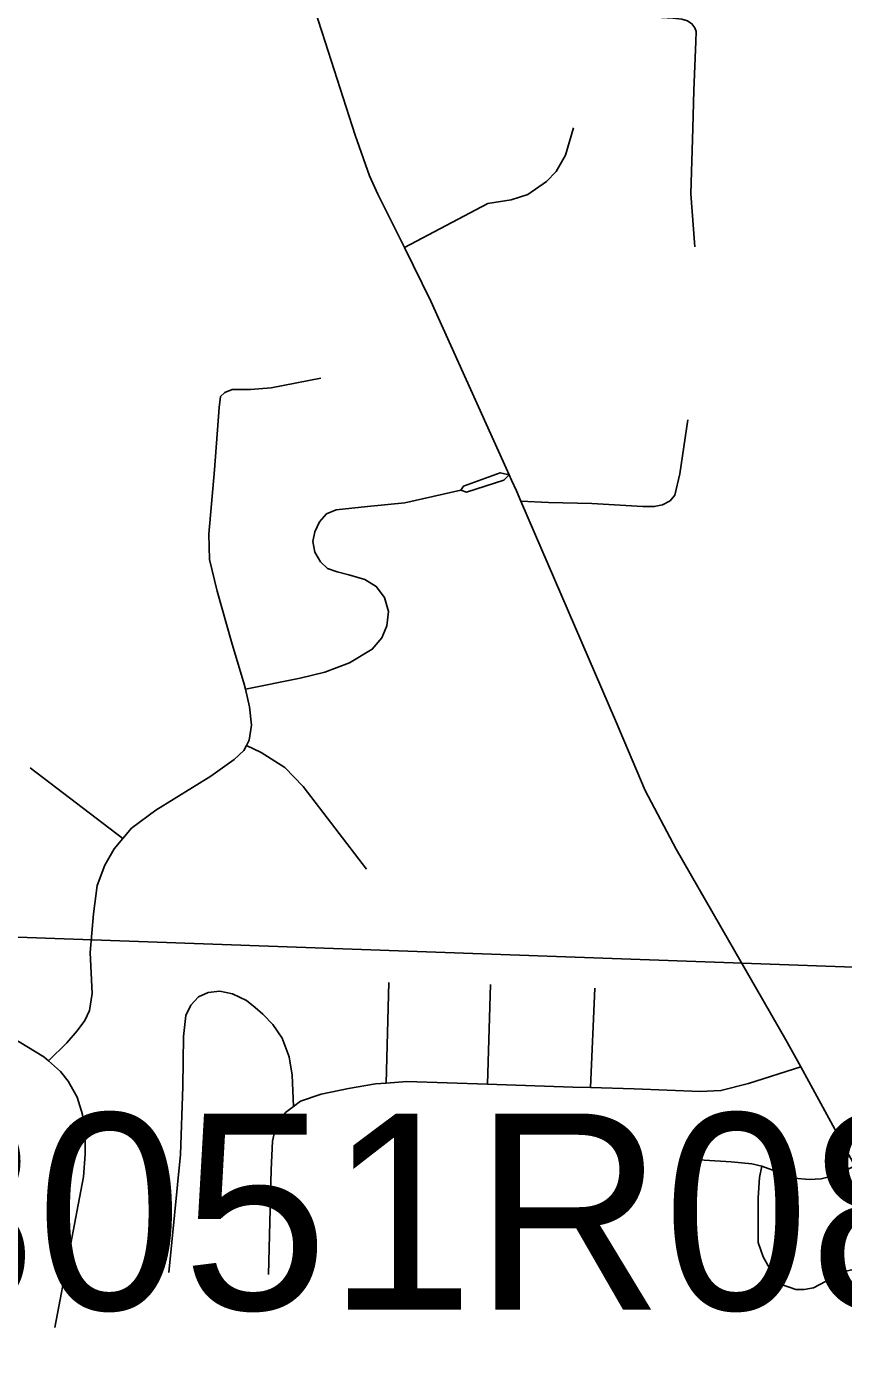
# Model space of a CAD drawing. Extents: x -132.8 to -73.3, y -60 to -26.
# Drawn here: x -121.654 to -121.196, y -50.556 to -49.809 of the extents above; entities that cross this region are included whole.
import ezdxf

# ---------------------------------------------------------------- set-up
doc = ezdxf.new("R2010")
doc.units = 0
for name, color, linetype in [('tdCoCityStreetMajor', 7, 'Continuous'), ('tdCoCityStreetMinor', 7, 'Continuous'), ('tdCoSectLine', 7, 'Continuous'), ('tdCoStrucPriMaintName', 7, 'Continuous')]:
    doc.layers.add(name, color=color, linetype=linetype)

msp = doc.modelspace()

# ---------------------------------------------------------------- linework, layer by layer
at = {"layer": 'tdCoCityStreetMajor'}
msp.add_lwpolyline([(-121.18942, -50.44831), (-121.21422, -50.403), (-121.21982, -50.39276), (-121.22815, -50.37754), (-121.2898, -50.27076), (-121.30706, -50.23771), (-121.32383, -50.1985), (-121.37689, -50.07542), (-121.37932, -50.06977), (-121.38205, -50.06373), (-121.38345, -50.06062), (-121.38508, -50.057), (-121.42741, -49.96324), (-121.4422, -49.93328), (-121.457, -49.90331), (-121.46169, -49.89296), (-121.46982, -49.87027), (-121.48832, -49.81256), (-121.4934, -49.79699)], dxfattribs=at)
at = {"layer": 'tdCoCityStreetMinor'}
for p, q in [((-121.65207, -50.22514), (-121.60021, -50.26478)), ((-121.45233, -50.40188), (-121.45084, -50.34543)), ((-121.39554, -50.40247), (-121.39387, -50.34666)), ((-121.33777, -50.4044), (-121.33542, -50.34863))]:
    msp.add_line(p, q, dxfattribs=at)
for points in [[(-121.27924, -49.93286), (-121.28146, -49.90302), (-121.28037, -49.8663), (-121.27974, -49.84507), (-121.27875, -49.8177), (-121.27859, -49.81202), (-121.27924, -49.80995), (-121.28089, -49.80772), (-121.28149, -49.80731), (-121.28339, -49.806), (-121.28647, -49.80507), (-121.29156, -49.80464), (-121.38898, -49.79871), (-121.3957, -49.79833), (-121.39759, -49.79785), (-121.39926, -49.79631), (-121.39934, -49.79615), (-121.40024, -49.79439), (-121.40093, -49.79118), (-121.3986, -49.73237), (-121.39699, -49.70579)], [(-121.4422, -49.93328), (-121.39531, -49.9086), (-121.38225, -49.90647), (-121.37292, -49.90349), (-121.3625, -49.89619), (-121.35696, -49.89065), (-121.35182, -49.88145), (-121.34724, -49.86606)], [(-121.53132, -50.18084), (-121.53197, -50.17803), (-121.53912, -50.15436), (-121.54726, -50.126), (-121.55145, -50.10824), (-121.55194, -50.09394), (-121.54874, -50.05794), (-121.54603, -50.02292), (-121.54529, -50.01675), (-121.54282, -50.01453), (-121.53887, -50.01281), (-121.52852, -50.01281), (-121.51693, -50.01182), (-121.48906, -50.0064)], [(-121.37689, -50.07542), (-121.36134, -50.07625), (-121.33703, -50.07674), (-121.30851, -50.07848), (-121.30206, -50.07848), (-121.29735, -50.07749), (-121.29313, -50.07526), (-121.2904, -50.07203), (-121.28768, -50.06013), (-121.28321, -50.02987)], [(-121.41048, -50.06933), (-121.40739, -50.07035), (-121.38632, -50.06367), (-121.38345, -50.06062), (-121.38838, -50.05956), (-121.4091, -50.06701), (-121.41048, -50.06933)], [(-121.53132, -50.18084), (-121.50065, -50.17483), (-121.48684, -50.17138), (-121.47303, -50.1662), (-121.46021, -50.15855), (-121.45478, -50.15214), (-121.45207, -50.14548), (-121.45108, -50.13734), (-121.4533, -50.12945), (-121.45799, -50.12329), (-121.4644, -50.11934), (-121.47328, -50.11688), (-121.47994, -50.11515), (-121.48536, -50.11318), (-121.48931, -50.10948), (-121.49251, -50.10405), (-121.4935, -50.09813), (-121.49251, -50.09271), (-121.4898, -50.08704), (-121.48585, -50.0826), (-121.48043, -50.08038), (-121.46292, -50.0784), (-121.44196, -50.07643), (-121.41048, -50.06933)], [(-121.53082, -50.21259), (-121.52926, -50.2096), (-121.52802, -50.20121), (-121.52901, -50.19086), (-121.53132, -50.18084)], [(-121.60021, -50.26478), (-121.59535, -50.25892), (-121.58154, -50.24881), (-121.55071, -50.22982), (-121.53764, -50.22045), (-121.53222, -50.21527), (-121.53082, -50.21259)], [(-121.46341, -50.28186), (-121.49892, -50.23549), (-121.50928, -50.22489), (-121.5226, -50.2165), (-121.53082, -50.21259)], [(-121.64178, -50.38945), (-121.6316, -50.37926), (-121.62568, -50.37261), (-121.62149, -50.36669), (-121.61877, -50.36126), (-121.61729, -50.35164), (-121.61853, -50.32871), (-121.61656, -50.30701), (-121.61458, -50.29098), (-121.61014, -50.27964), (-121.60496, -50.27051), (-121.60021, -50.26478)], [(-121.24169, -50.44845), (-121.22982, -50.4528), (-121.22346, -50.45518), (-121.21511, -50.45598), (-121.20835, -50.45558), (-121.20001, -50.45359), (-121.18942, -50.44831), (-121.17464, -50.43519), (-121.14406, -50.40119), (-121.1152, -50.3691), (-121.09647, -50.34745), (-121.08512, -50.33433), (-121.04612, -50.29119)], [(-121.57439, -50.50819), (-121.56773, -50.44185), (-121.56649, -50.40387), (-121.566, -50.37576), (-121.56477, -50.36392), (-121.56205, -50.35825), (-121.55762, -50.35356), (-121.55219, -50.3511), (-121.54578, -50.35036), (-121.53863, -50.35184), (-121.53074, -50.35554), (-121.52596, -50.35954), (-121.52161, -50.36318), (-121.51594, -50.3691), (-121.51076, -50.37674), (-121.50681, -50.3871), (-121.50509, -50.39746), (-121.50436, -50.41504)], [(-121.64178, -50.38945), (-121.64442, -50.38716), (-121.65823, -50.37877), (-121.68117, -50.36743), (-121.69267, -50.36216), (-121.69598, -50.36177), (-121.69857, -50.36244), (-121.70037, -50.36371)], [(-121.63826, -50.53907), (-121.62223, -50.45448), (-121.62124, -50.44166), (-121.62124, -50.43179), (-121.62272, -50.41946), (-121.62568, -50.40984), (-121.63086, -50.40072), (-121.63505, -50.39529), (-121.64178, -50.38945)], [(-121.33777, -50.4044), (-121.31323, -50.4051), (-121.27624, -50.40658), (-121.26465, -50.40609), (-121.24911, -50.40214), (-121.21982, -50.39276)], [(-121.50436, -50.41504), (-121.5004, -50.41201), (-121.48881, -50.40806), (-121.47352, -50.40486), (-121.45848, -50.40239), (-121.45233, -50.40188)], [(-121.45233, -50.40188), (-121.44072, -50.40091), (-121.39554, -50.40247)], [(-121.39554, -50.40247), (-121.34775, -50.40412), (-121.33777, -50.4044)], [(-121.51841, -50.50917), (-121.51693, -50.45048), (-121.51619, -50.43445), (-121.51421, -50.42607), (-121.50879, -50.41842), (-121.50436, -50.41504)], [(-121.28625, -50.44445), (-121.25883, -50.44604), (-121.2473, -50.44723), (-121.24174, -50.44843), (-121.24169, -50.44845)], [(-121.13014, -50.54363), (-121.13459, -50.54681), (-121.14556, -50.55574), (-121.15231, -50.54779), (-121.16702, -50.52553), (-121.17139, -50.51679), (-121.17576, -50.51162), (-121.17974, -50.50884), (-121.19047, -50.50646), (-121.19524, -50.50765), (-121.21273, -50.51679), (-121.21789, -50.51758), (-121.22266, -50.51758), (-121.23061, -50.5148), (-121.23379, -50.51202), (-121.24094, -50.4993), (-121.24373, -50.49135), (-121.24373, -50.46631), (-121.24293, -50.45479), (-121.24169, -50.44845)]]:
    msp.add_lwpolyline(points, dxfattribs=at)
at = {"layer": 'tdCoSectLine'}
msp.add_lwpolyline([(-121.90414, -50.31133), (-120.91911, -50.34667)], dxfattribs=at)

# ---------------------------------------------------------------- texts
at = {"layer": 'tdCoStrucPriMaintName'}
msp.add_text('78051R080', height=0.11, dxfattribs=at).set_placement((-121.81221, -50.52895))
msp.add_text('78051R080', height=0.11, dxfattribs=at).set_placement((-121.81221, -50.52895))
msp.add_text('78051R080', height=0.11, dxfattribs=at).set_placement((-121.81221, -50.52895))

doc.saveas('drawing.dxf')
